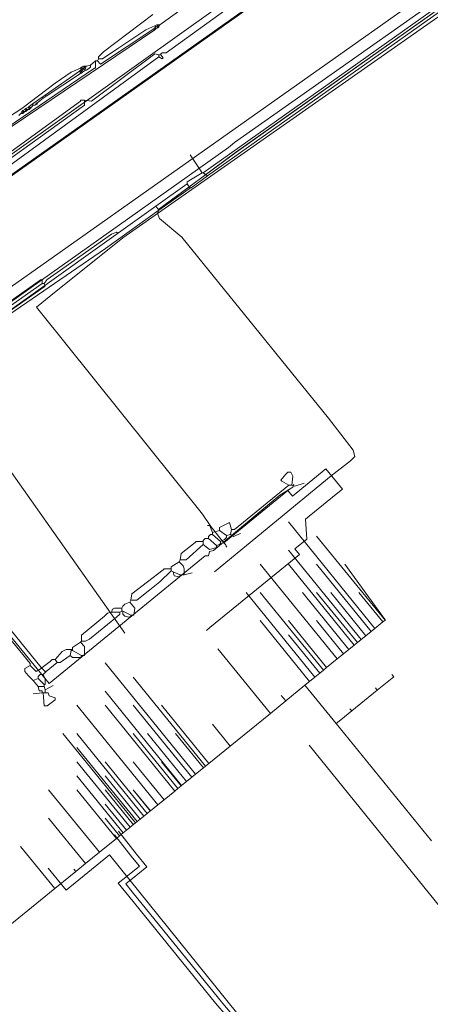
# Model space of a CAD drawing. Header units: metres. Extents: x 92810 to 93633, y 464687 to 465459.
# Tile 261 of 325: x 93346 to 93375, y 465231 to 465301. Entities that reach past the tile are written whole.
import ezdxf
from ezdxf.lldxf.tags import DXFTag

# ---------------------------------------------------------------- set-up
doc = ezdxf.new("R2010")
doc.units = ezdxf.units.M
for name, color, linetype, lineweight, transparency in [('B-OI-KL-DATA_KPN-G', 90, 'SI_B_DATA_KPN', 18, 0.4), ('B-OI-KL-DATA_LIANDER-G', 90, 'SI_B_DATA_LIANDER', 18, 0.4), ('B-OI-KL-DATA_ZIGGO BV-G', 90, 'SI_B_DATA_ZIGGO', 18, 0.4), ('B-OI-KL-ET_HS_LIANDER-G', 10, 'SI_B_ET_HS_LIANDON', 18, 0.4), ('B-OI-KL-ET_LS_LIANDER-G', 190, 'SI_B_ET_LS_LIANDER', 18, 0.4), ('B-OI-KL-GAS_HD_LIANDER-G', 30, 'SI_B_GAS_HD_LIANDER', 18, 0.4), ('B-OI-KL-GAS_LD_LIANDER-G', 30, 'SI_B_GAS_LD_LIANDER', 18, 0.4), ('B-WE-KL-DATA-G', 90, 'KL-DATA-N', 18, 0.4), ('B-WE-KL-WARMTENET-G', 80, 'KL-WARMTENET-N', 18, 0.4), ('B-WE-KL-WATER-G', 170, 'KL-WATER-N', 18, 0.4)]:
    doc.layers.add(name, color=color, linetype=linetype, lineweight=lineweight, transparency=transparency)
doc.styles.get("Standard").update_dxf_attribs({"font": 'isocp.shx'})
tags = doc.linetypes.add('KL-DATA-N', pattern='A,4,-1,[101,NLCS.SHX,S=0.5,R=0,X=0,Y=0],-1,4,-1,["D",Standard,S=1,R=0,X=-0.25,Y=-0.5],-1.5', length=12.5).pattern_tags.tags
tags[18] = DXFTag(74, 10)
tags = doc.linetypes.add('KL-WARMTENET-N', pattern='A,7,-1.5,["WN",Standard,S=1,R=0,X=-0.3,Y=-0.5],-3', length=11.5).pattern_tags.tags
tags[6] = DXFTag(74, 10)
doc.linetypes.add('KL-WATER-N', pattern='A,7,-0.5,[168,NLCS.SHX,S=0.75,R=0,X=0.75,Y=0],-2', length=9.5)
doc.linetypes.add('SI_B_DATA_KPN', pattern='A,5,-2,["KPN",Standard,S=1.5,R=0,X=-0.51,Y=-0.75],-8', length=15)
doc.linetypes.add('SI_B_DATA_LIANDER', pattern='A,5,-2,["LI-DATA",Standard,S=1.5,R=0,X=-0.51,Y=-0.75],-11', length=18)
doc.linetypes.add('SI_B_DATA_ZIGGO', pattern='A,5,-2,["ZIGGO",Standard,S=1.5,R=0,X=-0.51,Y=-0.75],-9', length=16)
doc.linetypes.add('SI_B_ET_HS_LIANDON', pattern='A,5,-2,["LI-HS",Standard,S=1.5,R=0,X=-0.51,Y=-0.75],-10', length=17)
doc.linetypes.add('SI_B_ET_LS_LIANDER', pattern='A,5,-2,["LI-LS",Standard,S=1.5,R=0,X=-0.51,Y=-0.75],-10', length=17)
doc.linetypes.add('SI_B_GAS_HD_LIANDER', pattern='A,5,-2,["LI-G-HD",Standard,S=1.5,R=0,X=-0.51,Y=-0.75],-11', length=18)
doc.linetypes.add('SI_B_GAS_LD_LIANDER', pattern='A,5,-2,["LI-G-LD",Standard,S=1.5,R=0,X=-0.51,Y=-0.75],-11', length=18)

msp = doc.modelspace()

# ---------------------------------------------------------------- linework, layer by layer
at = {"layer": 'B-OI-KL-DATA_KPN-G', "flags": 128}
for points in [[(93347.679, 465281.893), (93347.893, 465282.179), (93348.607, 465282.679), (93352.464, 465285.393), (93352.821, 465285.536), (93352.893, 465285.464)], [(93347.536, 465281.893), (93347.536, 465282.107), (93347.464, 465282.179), (93333.179, 465272.107), (93333.321, 465271.893)], [(93347.536, 465281.893), (93333.321, 465271.893)], [(93347.679, 465281.893), (93347.75, 465281.75), (93347.679, 465281.679), (93333.464, 465271.679), (93333.321, 465271.821)], [(93347.536, 465281.893), (93347.679, 465281.893)]]:
    msp.add_lwpolyline(points, dxfattribs=at)
at = {"layer": 'B-OI-KL-DATA_LIANDER-G', "flags": 128}
msp.add_lwpolyline([(93407.607, 465323.036), (93406.893, 465322.893), (93395.607, 465314.393), (93395.321, 465314.25), (93394.75, 465314.321), (93388.607, 465321.179), (93388.179, 465321.393), (93387.321, 465321.25), (93371.036, 465309.393), (93337.893, 465285.75), (93335.679, 465284.107), (93317.607, 465271.036), (93295.536, 465255.607), (93293.179, 465253.893), (93226.607, 465206.679), (93214.393, 465197.036), (93212.964, 465196.393), (93205.679, 465194.607), (93203.821, 465194.607), (93203.536, 465194.536), (93201.679, 465194.036), (93200.107, 465194.036), (93199.679, 465194.107), (93186.179, 465195.893), (93186.036, 465195.964), (93185.393, 465196.393), (93185.179, 465196.464), (93184.679, 465196.607), (93179.893, 465202.964), (93175.536, 465204.321), (93155.536, 465230.607), (93155.536, 465230.893), (93155.25, 465231.036), (93153.821, 465233.107), (93153.679, 465233.107), (93153.464, 465233.679), (93153.393, 465233.679), (93132.821, 465261.75), (93132.607, 465261.821), (93132.536, 465262.321), (93132.179, 465262.536), (93126.321, 465270.75), (93126.107, 465270.964), (93125.179, 465271.464), (93123.25, 465274.179), (93123.25, 465274.321), (93123.321, 465274.893), (93123.25, 465274.964), (93115.964, 465285.679)], dxfattribs=at)
at = {"layer": 'B-OI-KL-DATA_ZIGGO BV-G', "flags": 128}
for points in [[(93371.133, 465257.454), (93365, 465265)], [(93371.846, 465258.033), (93367, 465264)], [(93370.154, 465256.659), (93365, 465263)], [(93368.462, 465255.283), (93363, 465262)], [(93369.663, 465256.26), (93365, 465262)], [(93370.868, 465257.239), (93367, 465262)], [(93371.868, 465258.051), (93369, 465262)], [(93366.88, 465253.997), (93362, 465260)], [(93367.482, 465254.486), (93363, 465260)], [(93369.288, 465255.955), (93366, 465260)], [(93369.89, 465256.444), (93367, 465260)], [(93370.491, 465256.933), (93368, 465260)], [(93371.696, 465257.911), (93370, 465260)], [(93366.503, 465253.69), (93363, 465258)], [(93367.708, 465254.67), (93365, 465258)], [(93368.912, 465255.649), (93367, 465258)], [(93371.696, 465257.911), (93371.133, 465257.454)], [(93371.846, 465258.033), (93371.696, 465257.911)], [(93371.868, 465258.051), (93371.846, 465258.033)], [(93370.868, 465257.239), (93370.491, 465256.933)], [(93371.133, 465257.454), (93370.868, 465257.239)], [(93367.217, 465254.271), (93365, 465257)], [(93369.89, 465256.444), (93369.663, 465256.26)], [(93370.154, 465256.659), (93369.89, 465256.444)], [(93370.491, 465256.933), (93370.154, 465256.659)], [(93363.716, 465251.426), (93360, 465256)], [(93368.912, 465255.649), (93369.288, 465255.955)], [(93369.663, 465256.26), (93369.288, 465255.955)], [(93358.41, 465247.114), (93352, 465255)], [(93368.462, 465255.283), (93367.708, 465254.67)], [(93368.462, 465255.283), (93368.912, 465255.649)], [(93367.217, 465254.271), (93367.482, 465254.486)], [(93367.482, 465254.486), (93367.708, 465254.67)], [(93359.125, 465247.695), (93354, 465254)], [(93366.169, 465253.419), (93366.503, 465253.69)], [(93366.88, 465253.997), (93366.503, 465253.69)], [(93367.217, 465254.271), (93366.88, 465253.997)], [(93372.338, 465254.175), (93372.464, 465254.02), (93371.3, 465253.074), (93369.483, 465251.597), (93368.707, 465250.966)], [(93357.426, 465246.315), (93352, 465253)], [(93366.169, 465253.419), (93364.807, 465252.312)], [(93368.38, 465250.7), (93366.169, 465253.419)], [(93371.174, 465253.229), (93371.3, 465253.074)], [(93364.807, 465252.312), (93363.716, 465251.426)], [(93364.493, 465252.701), (93364.807, 465252.312)], [(93355.737, 465244.943), (93350, 465252)], [(93356.94, 465245.92), (93352, 465252)], [(93358.146, 465246.899), (93354, 465252)], [(93359.35, 465247.878), (93356, 465252)], [(93369.357, 465251.752), (93369.483, 465251.597)], [(93363.716, 465251.426), (93360.861, 465249.106)], [(93368.38, 465250.7), (93368.707, 465250.966)], [(93359.604, 465250.652), (93360.861, 465249.106)], [(93375.15, 465242.4), (93368.38, 465250.7)], [(93348.433, 465239.006), (93341.016, 465232.979), (93327.147, 465250)], [(93354.155, 465243.657), (93349, 465250)], [(93354.755, 465244.145), (93350, 465250)], [(93357.166, 465246.104), (93354, 465250)], [(93357.769, 465246.593), (93355, 465250)], [(93358.974, 465247.572), (93357, 465250)], [(93354.27, 465243.75), (93350, 465249)], [(93360.861, 465249.106), (93359.35, 465247.878)], [(93353.78, 465243.352), (93350, 465248)], [(93354.978, 465244.326), (93352, 465248)], [(93356.186, 465245.308), (93354, 465248)], [(93357.392, 465246.287), (93356, 465248)], [(93358.974, 465247.572), (93358.41, 465247.114)], [(93359.125, 465247.695), (93358.974, 465247.572)], [(93359.35, 465247.878), (93359.125, 465247.695)], [(93353.29, 465242.954), (93350, 465247)], [(93354.497, 465243.935), (93352, 465247)], [(93358.146, 465246.899), (93357.769, 465246.593)], [(93358.41, 465247.114), (93358.146, 465246.899)], [(93351.595, 465241.576), (93348, 465246)], [(93352.8, 465242.555), (93350, 465246)], [(93354.005, 465243.535), (93352, 465246)], [(93355.206, 465244.51), (93354, 465246)], [(93355.209, 465244.513), (93354, 465246)], [(93356.94, 465245.92), (93356.186, 465245.308)], [(93357.166, 465246.104), (93356.94, 465245.92)], [(93357.392, 465246.287), (93357.166, 465246.104)], [(93357.426, 465246.315), (93357.392, 465246.287)], [(93357.426, 465246.315), (93357.769, 465246.593)], [(93356.186, 465245.308), (93355.737, 465244.943)], [(93353.514, 465243.136), (93352, 465245)], [(93355.737, 465244.943), (93355.209, 465244.513)], [(93350.617, 465240.781), (93348, 465244)], [(93353.025, 465242.738), (93352, 465244)], [(93354.497, 465243.935), (93354.27, 465243.75)], [(93354.755, 465244.145), (93354.497, 465243.935)], [(93354.755, 465244.145), (93354.978, 465244.326)], [(93354.978, 465244.326), (93355.206, 465244.51)], [(93355.209, 465244.513), (93355.206, 465244.51)], [(93353.514, 465243.136), (93353.29, 465242.954)], [(93353.78, 465243.352), (93353.514, 465243.136)], [(93354.155, 465243.657), (93353.78, 465243.352)], [(93353.78, 465243.352), (93354.155, 465243.657)], [(93354.27, 465243.75), (93354.155, 465243.657)], [(93352.8, 465242.555), (93351.595, 465241.576)], [(93353.025, 465242.738), (93352.8, 465242.555)], [(93353.29, 465242.954), (93353.025, 465242.738)], [(93348.433, 465239.006), (93346, 465242)], [(93351.595, 465241.576), (93350.617, 465240.781)], [(93349.794, 465240.37), (93349.92, 465240.215)], [(93349.92, 465240.215), (93350.617, 465240.781)], [(93349.92, 465240.215), (93348.433, 465239.006)]]:
    msp.add_lwpolyline(points, dxfattribs=at)
at = {"layer": 'B-OI-KL-ET_HS_LIANDER-G'}
msp.add_line((93355.821, 465300.25), (93355.679, 465300.107), dxfattribs=at)
at = {"layer": 'B-OI-KL-ET_HS_LIANDER-G', "flags": 128}
for points in [[(93388.393, 465321.036), (93387.893, 465320.893), (93375.036, 465311.75), (93374.321, 465311.179), (93373.679, 465310.536), (93373.536, 465310.25), (93372.679, 465309.321), (93368.964, 465307.393), (93356.321, 465298.25), (93356.036, 465298.25), (93355.964, 465298.179), (93355.964, 465298.107)], [(93357.393, 465301.321), (93355.893, 465300.25)], [(93355.393, 465300.964), (93351.893, 465298.321), (93351.536, 465297.964), (93351.536, 465297.821)], [(93355.536, 465299.893), (93341.75, 465290.607)], [(93355.464, 465299.964), (93351.679, 465297.464), (93351.464, 465297.679)], [(93355.536, 465300.179), (93354.893, 465299.893), (93352.964, 465298.607), (93351.821, 465297.821), (93351.536, 465297.821)], [(93355.536, 465300.036), (93355.464, 465299.964)], [(93355.464, 465299.964), (93355.536, 465299.893)], [(93355.679, 465300.25), (93355.536, 465300.179)], [(93355.536, 465300.179), (93355.607, 465300.107)], [(93355.607, 465300.107), (93355.536, 465300.036)], [(93355.536, 465300.036), (93355.607, 465299.964)], [(93355.607, 465299.964), (93355.536, 465299.893)], [(93355.607, 465300.107), (93355.679, 465300.107)], [(93355.75, 465300.036), (93355.607, 465299.964)], [(93355.679, 465300.25), (93355.893, 465300.25)], [(93355.679, 465300.25), (93355.821, 465300.107)], [(93355.679, 465300.107), (93355.75, 465300.036)], [(93355.821, 465300.107), (93355.75, 465300.036)], [(93355.893, 465300.25), (93355.821, 465300.107)], [(93355.821, 465297.964), (93337.036, 465284.321), (93330.679, 465279.821), (93300.536, 465258.321), (93289.75, 465250.75), (93227.607, 465206.75), (93226.393, 465205.821), (93214.821, 465196.821), (93213.536, 465195.75), (93203.321, 465187.179), (93203.179, 465187.321), (93203.107, 465187.25), (93202.75, 465187.036)], [(93351.321, 465297.679), (93351.321, 465297.179), (93351.25, 465297.179), (93341.679, 465290.679)], [(93355.821, 465298.107), (93355.536, 465298.179), (93351.036, 465294.821), (93350.536, 465294.893)], [(93351.321, 465297.679), (93350.964, 465297.393)], [(93351.321, 465297.679), (93351.464, 465297.679)], [(93351.536, 465297.821), (93351.464, 465297.679)], [(93355.821, 465298.107), (93355.964, 465298.107)], [(93355.821, 465298.107), (93355.821, 465297.964)], [(93355.964, 465298.107), (93356.107, 465297.893), (93356.036, 465297.821), (93355.821, 465297.964)], [(93350.25, 465297.179), (93349.607, 465296.893), (93348.464, 465296.107), (93346.107, 465294.321), (93344.679, 465293.393), (93342.679, 465292.536), (93342.321, 465292.464), (93341.393, 465292.321), (93341.107, 465292.179), (93341.036, 465292.107)], [(93350.179, 465296.964), (93347.75, 465295.25)], [(93350.25, 465297.036), (93350.179, 465296.964)], [(93350.179, 465296.964), (93350.321, 465296.821)], [(93350.25, 465296.893), (93350.179, 465296.75)], [(93350.321, 465297.25), (93350.25, 465297.179)], [(93350.25, 465297.179), (93350.321, 465297.107)], [(93350.321, 465297.107), (93350.25, 465297.036)], [(93350.25, 465297.036), (93350.321, 465296.964)], [(93350.321, 465296.964), (93350.25, 465296.893)], [(93350.464, 465297.321), (93350.321, 465297.25)], [(93350.321, 465297.25), (93350.393, 465297.179)], [(93350.393, 465297.179), (93350.321, 465297.107)], [(93350.321, 465297.107), (93350.393, 465297.036)], [(93350.393, 465297.036), (93350.321, 465296.964)], [(93350.321, 465296.964), (93350.393, 465296.893)], [(93350.393, 465296.893), (93350.321, 465296.821)], [(93350.393, 465297.179), (93350.464, 465297.179)], [(93350.464, 465297.107), (93350.393, 465297.036)], [(93350.607, 465297.036), (93350.393, 465296.893)], [(93350.464, 465297.321), (93350.679, 465297.321)], [(93350.464, 465297.321), (93350.536, 465297.25)], [(93350.536, 465297.25), (93350.464, 465297.179)], [(93350.464, 465297.179), (93350.464, 465297.107)], [(93350.464, 465297.107), (93350.536, 465297.107)], [(93350.607, 465297.321), (93350.536, 465297.25)], [(93350.536, 465297.25), (93350.607, 465297.179)], [(93350.607, 465297.179), (93350.536, 465297.107)], [(93350.536, 465297.107), (93350.607, 465297.036)], [(93350.964, 465297.393), (93350.964, 465297.25), (93350.679, 465297.036), (93350.607, 465297.036)], [(93350.679, 465297.321), (93350.607, 465297.179)], [(93350.964, 465297.393), (93350.679, 465297.321)], [(93350.179, 465296.75), (93347.821, 465295.179)], [(93350.321, 465296.821), (93350.179, 465296.75)], [(93347.536, 465295.107), (93346.821, 465294.607)], [(93347.607, 465295.036), (93347.25, 465294.75)], [(93347.75, 465295.25), (93347.536, 465295.107)], [(93347.536, 465295.107), (93347.607, 465295.036)], [(93347.821, 465295.179), (93347.607, 465295.036)], [(93347.75, 465295.25), (93347.821, 465295.179)], [(93346.107, 465294.107), (93346.036, 465293.964)], [(93346.179, 465294.179), (93346.107, 465294.107)], [(93346.107, 465294.107), (93346.179, 465294.036)], [(93346.321, 465294.25), (93346.179, 465294.179)], [(93346.179, 465294.179), (93346.25, 465294.107)], [(93346.25, 465294.107), (93346.179, 465294.036)], [(93346.321, 465294.107), (93346.179, 465293.964)], [(93346.25, 465294.107), (93346.393, 465294.107)], [(93346.393, 465294.321), (93346.321, 465294.25)], [(93346.321, 465294.25), (93346.393, 465294.179)], [(93346.536, 465294.393), (93346.393, 465294.321)], [(93346.393, 465294.321), (93346.464, 465294.25)], [(93346.464, 465294.25), (93346.393, 465294.179)], [(93346.536, 465294.25), (93346.393, 465294.107)], [(93346.393, 465294.179), (93346.393, 465294.107)], [(93346.464, 465294.25), (93346.607, 465294.25)], [(93346.607, 465294.464), (93346.536, 465294.393)], [(93346.536, 465294.393), (93346.607, 465294.321)], [(93346.821, 465294.607), (93346.607, 465294.464)], [(93346.607, 465294.464), (93346.679, 465294.393)], [(93346.679, 465294.393), (93346.607, 465294.321)], [(93346.75, 465294.393), (93346.607, 465294.25)], [(93346.607, 465294.321), (93346.607, 465294.25)], [(93346.679, 465294.393), (93346.75, 465294.393)], [(93346.893, 465294.536), (93346.75, 465294.393)], [(93346.821, 465294.607), (93346.893, 465294.536)], [(93346.893, 465294.536), (93347.036, 465294.536)], [(93347.107, 465294.679), (93347.036, 465294.536)], [(93347.179, 465294.607), (93347.036, 465294.536)], [(93347.25, 465294.75), (93347.107, 465294.679)], [(93347.107, 465294.679), (93347.179, 465294.607)], [(93347.25, 465294.75), (93347.179, 465294.607)], [(93346.036, 465293.964), (93345.893, 465293.821)], [(93346.036, 465293.964), (93346.179, 465293.964)], [(93346.179, 465294.036), (93346.179, 465293.964)]]:
    msp.add_lwpolyline(points, dxfattribs=at)
msp.add_lwpolyline([(93180.821, 465201.393), (93185.107, 465195.679), (93185.679, 465195.393), (93195.964, 465194.107), (93200.464, 465193.393), (93202.036, 465193.536), (93213.179, 465196.25), (93214.75, 465197.107), (93226.893, 465206.607), (93281.179, 465244.964), (93287.75, 465249.821), (93319.75, 465272.393), (93350.536, 465294.536), (93350.536, 465294.893), (93350.25, 465294.893), (93350.25, 465294.821), (93318.536, 465271.821), (93315.75, 465269.893), (93302.893, 465261.036), (93298.179, 465257.679), (93281.393, 465245.607), (93276.464, 465242.179), (93262.679, 465232.607), (93257.893, 465229.179), (93227.25, 465207.25), (93225.464, 465205.893), (93214.821, 465197.679), (93213.75, 465196.964), (93212.893, 465196.607), (93211.75, 465196.321), (93202.036, 465193.964), (93200.75, 465193.821), (93200.179, 465193.893), (93186.25, 465195.679), (93185.821, 465195.821), (93185.393, 465196.036), (93185.179, 465196.321), (93181.179, 465201.607), (93181.107, 465201.607)], close=True, dxfattribs=at)
at = {"layer": 'B-OI-KL-ET_LS_LIANDER-G'}
for p, q in [((93377.464, 465302.893), (93358.964, 465289.75)), ((93377.821, 465302.679), (93359.25, 465289.536)), ((93358.893, 465289.75), (93358.036, 465291.036)), ((93358.893, 465289.75), (93357.821, 465289.107)), ((93359.25, 465289.536), (93358.107, 465288.679)), ((93358.893, 465289.75), (93358.964, 465289.75)), ((93358.964, 465289.75), (93359.25, 465289.536)), ((93357.821, 465288.964), (93355.607, 465287.393)), ((93357.964, 465288.607), (93355.821, 465287.107)), ((93357.821, 465289.107), (93357.821, 465288.964)), ((93357.821, 465288.964), (93357.964, 465288.75)), ((93357.964, 465288.75), (93358.107, 465288.679)), ((93357.964, 465288.75), (93357.964, 465288.607)), ((93358.107, 465288.679), (93357.964, 465288.607)), ((93355.607, 465287.393), (93340.393, 465276.536)), ((93355.821, 465287.107), (93352.036, 465284.393)), ((93355.607, 465287.393), (93355.821, 465287.107)), ((93352.036, 465284.393), (93340.464, 465276.464)), ((93348.036, 465253.536), (93333.964, 465270.75)), ((93365.393, 465267.679), (93365.321, 465267.464)), ((93364.393, 465266.893), (93359.679, 465262.964)), ((93365.321, 465267.464), (93364.393, 465266.893)), ((93359.393, 465262.893), (93359.321, 465262.607)), ((93359.679, 465262.964), (93359.393, 465262.893)), ((93359.107, 465262.607), (93348.036, 465253.536)), ((93359.321, 465262.607), (93359.107, 465262.607)), ((93366.464, 465249.179), (93387.607, 465223.036)), ((93352.321, 465241.393), (93349.25, 465238.893)), ((93374.964, 465213.321), (93352.321, 465241.393)), ((93349.25, 465238.893), (93347.964, 465240.464))]:
    msp.add_line(p, q, dxfattribs=at)
at = {"layer": 'B-OI-KL-GAS_HD_LIANDER-G', "lineweight": 50, "flags": 128}
msp.add_lwpolyline([(93397.966, 465326.839), (93335.607, 465282.679), (93332.964, 465280.75), (93290.179, 465250.179), (93288.964, 465249.25), (93269.75, 465235.107), (93259.464, 465228.107), (93258.821, 465227.607), (93217.25, 465197.679), (93216.25, 465196.893), (93213.464, 465194.607), (93212.964, 465194.107), (93209.75, 465191.321), (93209.036, 465190.607), (93205.321, 465187.036), (93198.179, 465180.607), (93183.25, 465166.679), (93182.964, 465166.393), (93181.821, 465165.25), (93181.821, 465165.107), (93181.464, 465164.964), (93181.179, 465164.679), (93180.464, 465164.036), (93179.25, 465162.893), (93179.25, 465162.75), (93178.25, 465161.964)], dxfattribs=at)
at = {"layer": 'B-OI-KL-GAS_LD_LIANDER-G'}
for p, q in [((93358.964, 465263.679), (93358.964, 465263.393)), ((93356.679, 465261.821), (93356.679, 465261.536)), ((93349.679, 465256.107), (93349.679, 465255.893))]:
    msp.add_line(p, q, dxfattribs=at)
at = {"layer": 'B-OI-KL-GAS_LD_LIANDER-G', "flags": 128}
for points in [[(93406.536, 465323.821), (93361.179, 465291.893), (93360.75, 465291.536), (93334.036, 465272.607), (93333.536, 465272.321), (93333.393, 465272.321), (93333.393, 465272.107)], [(93333.679, 465271.536), (93333.893, 465271.464), (93334.107, 465271.179), (93334.107, 465271.036), (93333.893, 465270.821), (93333.893, 465270.607), (93346.679, 465254.964), (93346.679, 465254.821)], [(93347.464, 465254.679), (93334.464, 465270.679)], [(93365.25, 465267.607), (93365.321, 465268.25), (93365.179, 465268.536), (93364.964, 465268.536), (93364.821, 465268.393), (93364.464, 465267.964), (93364.536, 465267.893), (93365.036, 465267.607)], [(93365.036, 465267.607), (93361.179, 465264.464), (93360.964, 465264.464)], [(93365.036, 465267.607), (93365.25, 465267.607)], [(93365.25, 465267.607), (93365.464, 465267.536), (93366.107, 465267.75)], [(93360.964, 465264.464), (93360.821, 465264.964), (93360.107, 465264.607), (93360.107, 465264.393)], [(93359.25, 465264.75), (93359.393, 465264.75), (93359.464, 465264.607), (93359.607, 465264.25)], [(93359.607, 465264.107), (93359.464, 465264.107), (93359.321, 465263.964), (93359.321, 465263.821)], [(93360.107, 465264.393), (93359.607, 465264.25)], [(93359.607, 465264.25), (93359.607, 465264.107)], [(93359.607, 465264.107), (93360.179, 465263.607)], [(93360.107, 465264.393), (93360.607, 465264.036)], [(93360.893, 465264.107), (93360.607, 465264.036)], [(93360.964, 465264.464), (93360.893, 465264.107)], [(93360.893, 465264.107), (93361.107, 465263.964), (93361.607, 465264.179)], [(93358.964, 465263.607), (93358.464, 465263.607), (93358.393, 465263.536), (93357.393, 465262.75), (93357.321, 465262.321)], [(93358.964, 465263.393), (93357.75, 465262.321), (93357.321, 465262.321)], [(93359.321, 465263.821), (93359.107, 465263.821), (93358.964, 465263.679)], [(93358.964, 465263.393), (93359.393, 465263.036), (93359.893, 465263.179), (93359.893, 465263.321)], [(93359.321, 465263.821), (93359.893, 465263.321)], [(93360.179, 465263.607), (93360.179, 465263.464), (93360.107, 465263.393), (93359.893, 465263.321)], [(93360.607, 465264.036), (93360.607, 465263.893), (93360.464, 465263.75), (93360.179, 465263.607)], [(93357.25, 465262.179), (93356.679, 465261.821)], [(93357.321, 465262.321), (93357.25, 465262.179)], [(93357.25, 465262.179), (93357.536, 465261.893), (93357.607, 465261.679), (93357.607, 465261.25)], [(93356.679, 465261.679), (93356.179, 465261.679), (93356.107, 465261.607), (93353.893, 465259.893), (93353.821, 465259.464)], [(93356.679, 465261.536), (93355.893, 465260.75), (93355.179, 465260.179), (93354.25, 465259.464), (93353.821, 465259.464)], [(93356.679, 465261.536), (93356.821, 465261.464)], [(93356.821, 465261.464), (93357.321, 465261.25)], [(93356.821, 465261.464), (93356.893, 465261.179), (93357.25, 465261.107), (93357.321, 465261.179), (93357.321, 465261.25)], [(93357.607, 465261.25), (93358.179, 465261.393)], [(93357.321, 465261.25), (93357.607, 465261.25)], [(93353.75, 465259.321), (93353.393, 465259.179), (93353.25, 465259.036), (93353.179, 465258.893)], [(93353.821, 465259.464), (93353.75, 465259.321)], [(93353.75, 465259.321), (93354.107, 465258.893), (93354.036, 465258.393), (93353.821, 465258.393)], [(93352.464, 465258.607), (93352.179, 465258.536), (93351.964, 465258.321), (93350.321, 465256.964), (93350.321, 465256.536)], [(93353.036, 465258.607), (93353.036, 465258.464), (93352.821, 465258.25), (93350.893, 465256.679), (93350.607, 465256.536), (93350.321, 465256.536)], [(93353.179, 465258.893), (93352.679, 465258.893), (93352.536, 465258.821), (93352.464, 465258.607)], [(93352.464, 465258.607), (93353.036, 465258.607)], [(93353.179, 465258.679), (93353.036, 465258.607)], [(93353.179, 465258.893), (93353.179, 465258.679)], [(93353.179, 465258.679), (93353.25, 465258.679)], [(93353.25, 465258.679), (93353.821, 465258.393)], [(93353.25, 465258.679), (93353.25, 465258.464), (93353.393, 465258.321), (93353.679, 465258.25), (93353.821, 465258.321), (93353.821, 465258.393)], [(93350.25, 465256.464), (93349.679, 465256.107)], [(93350.321, 465256.536), (93350.25, 465256.464)], [(93350.25, 465256.464), (93350.536, 465256.179), (93350.536, 465255.536), (93350.321, 465255.536)], [(93349.679, 465255.964), (93349.25, 465255.964), (93348.964, 465255.821), (93348.464, 465255.25)], [(93349.607, 465255.893), (93349.536, 465255.536)], [(93349.607, 465255.964), (93349.607, 465255.893)], [(93349.607, 465255.893), (93349.679, 465255.893)], [(93349.679, 465255.893), (93350.321, 465255.536)], [(93348.464, 465255.25), (93348.25, 465255.25), (93348.107, 465255.107), (93347.536, 465254.679)], [(93348.607, 465255.036), (93347.821, 465254.393)], [(93348.464, 465255.25), (93348.607, 465255.036)], [(93349.536, 465255.536), (93348.821, 465255.036), (93348.607, 465255.036)], [(93349.536, 465255.536), (93349.679, 465255.393), (93350.25, 465255.393), (93350.321, 465255.464), (93350.321, 465255.536)], [(93346.679, 465254.821), (93346.321, 465254.607), (93346.321, 465254.393), (93346.536, 465254.107), (93346.893, 465253.75)], [(93346.679, 465254.821), (93347.107, 465254.393), (93347.464, 465254.607)], [(93347.464, 465254.679), (93347.536, 465254.679)], [(93347.464, 465254.679), (93347.464, 465254.607)], [(93347.464, 465254.607), (93347.536, 465254.607)], [(93347.536, 465254.679), (93347.536, 465254.607)], [(93347.536, 465254.607), (93347.75, 465254.393)], [(93347.75, 465254.321), (93347.607, 465254.179)], [(93347.75, 465254.393), (93347.821, 465254.393)], [(93347.75, 465254.393), (93347.75, 465254.321)], [(93347.821, 465254.393), (93347.75, 465254.321)], [(93347.25, 465253.893), (93346.893, 465253.75)], [(93346.893, 465253.75), (93347.25, 465253.321)], [(93347.607, 465254.179), (93347.393, 465254.179), (93347.25, 465254.036), (93347.25, 465253.893)], [(93347.25, 465253.893), (93347.679, 465253.464)], [(93347.607, 465254.179), (93347.75, 465253.893), (93347.75, 465253.464), (93347.679, 465253.464)], [(93347.25, 465253.321), (93347.679, 465253.321)], [(93347.25, 465253.321), (93347.321, 465253.036), (93347.536, 465253.036), (93347.536, 465252.893)], [(93347.679, 465253.464), (93347.679, 465253.321)], [(93347.679, 465253.321), (93347.75, 465253.107)], [(93347.75, 465253.107), (93348.321, 465253.393)], [(93347.75, 465253.107), (93347.75, 465252.893)], [(93347.536, 465252.893), (93346.893, 465252.821)], [(93347.536, 465252.893), (93347.964, 465252.893)], [(93347.607, 465252.893), (93347.679, 465251.964), (93347.893, 465251.964), (93348.464, 465252.393), (93348.464, 465252.536), (93348.036, 465252.679), (93347.964, 465252.893)]]:
    msp.add_lwpolyline(points, dxfattribs=at)
at = {"layer": 'B-WE-KL-DATA-G'}
for points in [[(93360.422, 465263.526), (93359.493, 465264.666), (93358.907, 465265.539), (93347.331, 465280.001), (93347.143, 465280.235), (93348.152, 465281.054), (93353.252, 465285.134), (93375.056, 465300.4), (93380.242, 465304.031), (93397.383, 465316.032), (93400.338, 465318.121), (93402.462, 465319.622), (93405.299, 465321.55), (93421, 465304.803)], [(93359.75, 465261.463), (93368.02, 465268.27), (93369.41, 465269.33), (93369.7, 465269.65), (93369.6, 465270.09), (93367.84, 465272.35), (93357.44, 465285.2), (93355.86, 465286.52), (93355.71, 465286.87), (93355.82, 465287.17), (93361.26, 465291.2), (93378.94, 465303.71), (93396.35, 465316.22), (93404.39, 465321.72), (93405, 465321.86), (93405.63, 465321.52), (93407.4, 465319.65), (93418.53, 465307.86), (93418.76, 465307.67), (93419.09, 465307.7), (93420.15, 465308.69), (93421, 465309.457)], [(93355.824, 465287.169), (93361.256, 465291.195), (93378.943, 465303.706), (93396.348, 465316.22), (93404.389, 465321.717), (93404.997, 465321.864), (93405.629, 465321.524), (93407.404, 465319.646), (93418.525, 465307.859), (93418.757, 465307.673), (93419.088, 465307.696), (93420.149, 465308.691), (93421, 465309.459)], [(93355.824, 465287.169), (93355.712, 465286.865), (93355.856, 465286.521), (93357.436, 465285.2), (93367.839, 465272.352), (93369.599, 465270.088), (93369.704, 465269.647), (93369.406, 465269.33), (93368.018, 465268.266)], [(93368.388, 465266.965), (93368.823, 465267.319), (93367.652, 465268.755), (93365.28, 465266.822), (93364.955, 465267.22), (93360.422, 465263.526), (93360.533, 465263.39), (93360.6, 465263.2)], [(93360.639, 465263.244), (93360.533, 465263.39)]]:
    msp.add_lwpolyline(points, dxfattribs=at)
at = {"layer": 'B-WE-KL-WARMTENET-G'}
for points in [[(93359.2, 465257.3), (93359.426, 465257.515), (93365.774, 465262.688), (93365.451, 465263.084), (93366.314, 465263.787), (93366.22, 465265.198), (93368.388, 465266.965), (93368.823, 465267.319), (93367.652, 465268.755), (93365.28, 465266.822), (93364.955, 465267.22), (93360.422, 465263.526), (93360.533, 465263.39), (93360.639, 465263.244)], [(93353.949, 465241.194), (93352.659, 465242.827)], [(93354.232, 465241.449), (93352.954, 465243.067)], [(93354.43, 465240.601), (93353.949, 465241.194)], [(93354.965, 465240.545), (93354.232, 465241.449)], [(93353.584, 465239.915), (93354.43, 465240.601)], [(93354.314, 465240.017), (93354.965, 465240.545)], [(93352.937, 465239.391), (93353.584, 465239.915)], [(93353.472, 465239.335), (93354.314, 465240.017)], [(93353.69, 465238.461), (93352.937, 465239.391)], [(93353.929, 465238.771), (93353.472, 465239.335)], [(93359.837, 465230.874), (93353.69, 465238.461)], [(93360.351, 465230.851), (93353.929, 465238.771)], [(93360.602, 465229.975), (93359.837, 465230.874)], [(93361.137, 465229.934), (93360.351, 465230.851)]]:
    msp.add_lwpolyline(points, dxfattribs=at)
at = {"layer": 'B-WE-KL-WATER-G'}
for points in [[(93292.257, 465243.943), (93298.418, 465248.302), (93300.817, 465250), (93301.682, 465250.622), (93312.418, 465258.337), (93319.941, 465263.686), (93321.483, 465264.783), (93324.217, 465266.727), (93328.099, 465269.487), (93329.826, 465270.715), (93332.503, 465272.607), (93333.018, 465272.971), (93335.791, 465274.931), (93339.138, 465277.297), (93392.786, 465315.217)], [(93339.138, 465277.297), (93339.95, 465276.148), (93339.954, 465276.144), (93340.869, 465274.847), (93353.397, 465257.124)]]:
    msp.add_lwpolyline(points, dxfattribs=at)

doc.saveas('drawing.dxf')
